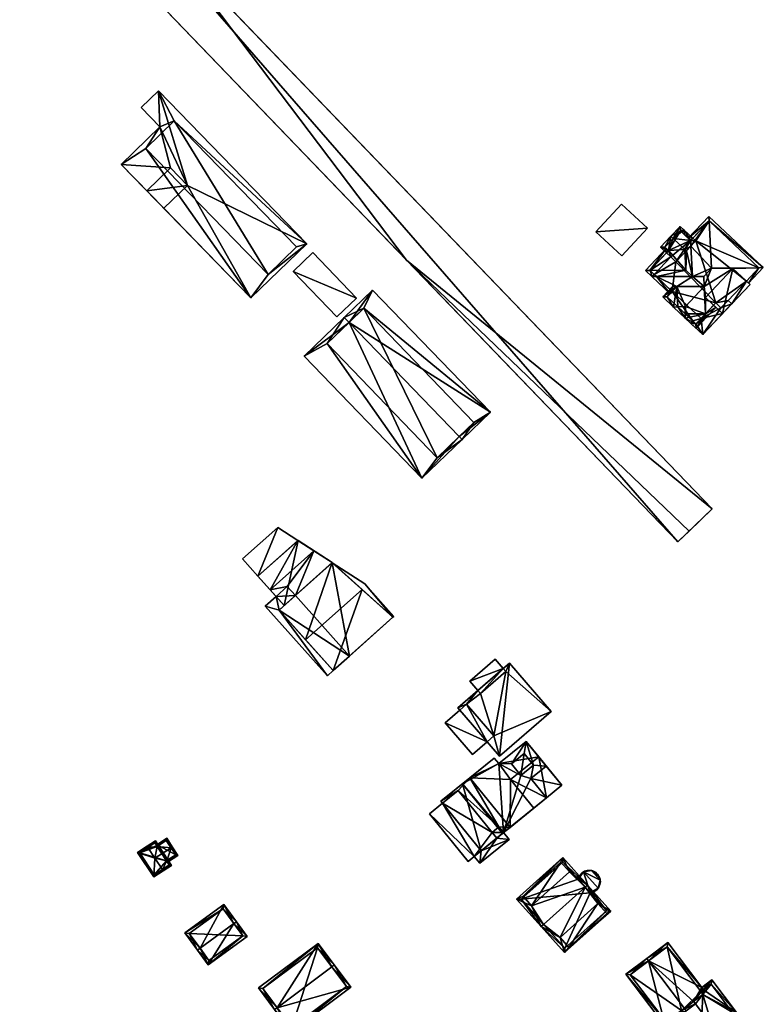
# Model space of a CAD drawing. Header units: inches. Extents: x 2685601 to 2690022, y 1235992 to 1239010.
# Tile 263 of 390: x 2688789 to 2688908, y 1237304 to 1237462. Entities that reach past the tile are written whole.
import ezdxf

# ---------------------------------------------------------------- set-up
doc = ezdxf.new("R2010")
doc.units = ezdxf.units.IN
doc.header["$MEASUREMENT"] = 0
for name, color, linetype in [('Flugdach', 10, 'Continuous'), ('Gebaeude Einzelhaus', 10, 'Continuous'), ('NULL', 10, 'Continuous')]:
    doc.layers.add(name, color=color, linetype=linetype)

msp = doc.modelspace()

# ---------------------------------------------------------------- meshes
at = {"layer": 'Flugdach'}
mesh = msp.add_polyface(dxfattribs=at)
corners = [(2688850.717, 1237422.988, 427.686), (2688894.131, 1237377.849, 427.685), (2688895.96, 1237379.607, 427.685), (2688899.665, 1237383.17, 427.685), (2688811.757, 1237474.573, 427.686), (2688789.167, 1237487.732, 427.686), (2688794.328, 1237492.694, 427.686), (2688788.794, 1237487.373, 427.686), (2688899.665, 1237383.17, 427.585), (2688794.328, 1237492.694, 427.586), (2688788.794, 1237487.373, 427.586), (2688894.131, 1237377.849, 427.585)]
mesh.append_faces([[corners[k] for k in face] for face in [(0, 4, 7), (7, 4, 5), (5, 4, 6), (0, 3, 4), (0, 2, 3), (0, 1, 2)]], dxfattribs={"color": 13})
mesh.append_faces([[corners[k] for k in face] for face in [(9, 11, 10), (8, 11, 9), (2, 11, 8), (1, 11, 2), (2, 8, 3), (10, 11, 0), (0, 11, 1), (7, 10, 0), (9, 10, 5), (5, 10, 7), (6, 9, 5), (8, 9, 4), (4, 9, 6), (3, 8, 4)]], dxfattribs={"color": 41})
at = {"layer": 'Gebaeude Einzelhaus'}
mesh = msp.add_polyface(dxfattribs=at)
corners = [(2688828.585, 1237420.699, 433.376), (2688825.789, 1237416.944, 433.376), (2688834.736, 1237425.624, 433.376), (2688809.005, 1237440.881, 433.376), (2688805.046, 1237438.325, 433.376), (2688813.545, 1237445.285, 433.376), (2688810.995, 1237450.098, 433.376), (2688833.125, 1237425.103, 433.376), (2688811.245, 1237444.338, 433.376), (2688808.245, 1237447.43, 433.376), (2688828.585, 1237420.699, 434.95), (2688813.545, 1237445.285, 434.95), (2688809.005, 1237440.881, 434.95), (2688833.125, 1237425.103, 434.95), (2688808.245, 1237447.43, 420.308), (2688810.995, 1237450.098, 420.308), (2688811.245, 1237444.338, 420.308), (2688805.046, 1237438.325, 420.307), (2688811.864, 1237431.297, 425.339), (2688825.789, 1237416.944, 420.307), (2688809.127, 1237434.119, 425.339), (2688809.127, 1237434.119, 420.307), (2688811.864, 1237431.297, 420.307), (2688834.736, 1237425.624, 420.307), (2688815.656, 1237434.976, 420.307), (2688812.919, 1237437.797, 420.307)]
mesh.append_faces([[corners[k] for k in face] for face in [(13, 11, 10), (10, 11, 12), (5, 8, 3), (3, 8, 4), (5, 6, 8), (8, 6, 9), (0, 2, 7), (7, 2, 5), (5, 2, 6), (1, 0, 3), (1, 3, 4), (0, 1, 2)]], dxfattribs={"color": 13})
mesh.append_faces([[corners[k] for k in face] for face in [(17, 25, 21), (24, 19, 22), (24, 23, 19), (24, 15, 23), (17, 16, 25), (25, 16, 24), (24, 16, 15), (15, 16, 14), (6, 2, 15), (15, 2, 23), (2, 1, 23), (23, 1, 19), (19, 18, 22), (20, 17, 21), (18, 4, 20), (20, 4, 17), (19, 1, 18), (18, 1, 4), (4, 8, 17), (17, 8, 16), (8, 9, 16), (16, 9, 14), (9, 6, 14), (14, 6, 15), (0, 7, 10), (10, 7, 13), (3, 0, 12), (12, 0, 10), (5, 3, 11), (11, 3, 12), (7, 5, 13), (13, 5, 11)]], dxfattribs={"color": 41})
mesh = msp.add_polyface(dxfattribs=at)
corners = [(2688889.305, 1237428.097, 433.654), (2688885.131, 1237431.98, 433.654), (2688881.003, 1237427.542, 433.654), (2688885.178, 1237423.659, 433.654), (2688885.131, 1237431.98, 428.293), (2688889.305, 1237428.097, 428.293), (2688881.003, 1237427.542, 428.293), (2688885.178, 1237423.659, 428.293)]
mesh.append_faces([[corners[k] for k in face] for face in [(0, 2, 3), (0, 1, 2)]], dxfattribs={"color": 13})
mesh.append_faces([[corners[k] for k in face] for face in [(4, 5, 6), (6, 5, 7), (0, 3, 5), (5, 3, 7), (3, 2, 7), (7, 2, 6), (2, 1, 6), (6, 1, 4), (1, 0, 4), (4, 0, 5)]], dxfattribs={"color": 41})
mesh = msp.add_polyface(dxfattribs=at)
corners = [(2688892.65, 1237424.538, 440.551), (2688891.384, 1237425.046, 440.181), (2688892.332, 1237424.151, 440.181), (2688893.056, 1237426.818, 441.981), (2688892.675, 1237424.515, 440.55), (2688893.42, 1237426.474, 441.981), (2688895.29, 1237424.709, 441.981), (2688894.548, 1237428.396, 440.181), (2688895.131, 1237427.845, 440.181), (2688896.211, 1237426.166, 440.578), (2688896.257, 1237425.253, 441.102), (2688895.53, 1237424.483, 441.981), (2688896.539, 1237426.515, 440.181), (2688892.091, 1237425.066, 440.55), (2688895.168, 1237427.123, 440.595), (2688896.196, 1237426.151, 440.596), (2688894.568, 1237427.69, 440.595), (2688898.605, 1237414.418, 441.491), (2688898.64, 1237413.728, 441.095), (2688900.244, 1237415.426, 441.095), (2688899.881, 1237415.77, 441.491), (2688898.561, 1237417.016, 442.931), (2688898.381, 1237418.793, 444.001), (2688902.962, 1237421.678, 442.931), (2688907.113, 1237421.784, 440.595), (2688905.12, 1237419.64, 440.577), (2688899.561, 1237421.734, 444.923), (2688905.484, 1237419.298, 440.181), (2688907.835, 1237421.789, 440.181), (2688898.299, 1237420.398, 444.923), (2688899.139, 1237429.998, 440.181), (2688899.176, 1237429.275, 440.596), (2688890.369, 1237420.706, 440.181), (2688890.026, 1237420.343, 440.181), (2688890.749, 1237420.348, 440.595), (2688895.832, 1237426.495, 440.181), (2688896.196, 1237426.151, 440.578), (2688896.506, 1237420.387, 443.895), (2688892.916, 1237417.614, 440.181), (2688893.26, 1237417.978, 440.595), (2688894.001, 1237418.764, 441.491), (2688897.864, 1237413.633, 440.596), (2688897.884, 1237412.926, 440.181), (2688897.52, 1237413.269, 440.181), (2688907.129, 1237421.769, 440.577), (2688899.159, 1237429.291, 440.577), (2688892.312, 1237424.858, 440.181), (2688888.981, 1237421.329, 440.181), (2688889.704, 1237421.334, 440.595), (2688895.46, 1237421.374, 443.895), (2688894.788, 1237427.482, 440.181), (2688889.688, 1237421.349, 440.578), (2688892.675, 1237424.515, 440.577), (2688896.196, 1237426.151, 428.002), (2688896.539, 1237426.515, 428.002), (2688894.568, 1237427.69, 428.002), (2688892.091, 1237425.066, 428.002), (2688892.675, 1237424.515, 428.002), (2688892.332, 1237424.151, 428.002), (2688893.013, 1237423.508, 428.002), (2688897.02, 1237426.061, 428.002), (2688893.858, 1237422.711, 428.002), (2688893.26, 1237417.978, 428.002), (2688890.369, 1237420.706, 428.002), (2688897.864, 1237413.633, 439.803), (2688899.881, 1237415.77, 439.803), (2688905.12, 1237419.64, 428.002), (2688907.129, 1237421.769, 428.002), (2688899.159, 1237429.291, 428.002), (2688900.224, 1237416.133, 428.002), (2688902.185, 1237416.53, 428.002), (2688901.063, 1237415.341, 428.002), (2688897.864, 1237413.633, 428.002), (2688889.688, 1237421.349, 428.002)]
mesh.append_faces([[corners[k] for k in face] for face in [(48, 33, 47), (48, 34, 33), (51, 0, 52), (51, 46, 0), (51, 47, 46), (51, 48, 47), (8, 14, 50), (48, 34, 49), (49, 34, 37), (48, 33, 34), (48, 47, 33), (11, 37, 10), (11, 49, 37), (11, 6, 49), (8, 50, 14), (0, 49, 6), (46, 48, 0), (0, 48, 49), (46, 47, 48), (33, 34, 38), (38, 34, 39), (42, 41, 18), (18, 41, 17), (42, 43, 41), (32, 34, 33), (35, 9, 36), (30, 45, 35), (35, 45, 9), (30, 31, 45), (28, 31, 30), (28, 24, 31), (18, 17, 19), (19, 17, 20), (44, 27, 25), (44, 28, 27), (44, 24, 28), (42, 41, 43), (42, 18, 41), (41, 18, 17), (37, 22, 29), (34, 40, 37), (37, 40, 22), (34, 39, 40), (34, 38, 39), (34, 33, 38), (26, 37, 29), (31, 10, 26), (26, 10, 37), (31, 9, 10), (30, 35, 31), (31, 35, 9), (9, 35, 36), (32, 33, 34), (28, 31, 24), (24, 31, 26), (28, 30, 31), (22, 26, 29), (24, 27, 28), (24, 25, 27), (22, 23, 26), (26, 23, 24), (24, 23, 25), (17, 21, 22), (22, 21, 23), (17, 20, 21), (17, 19, 20), (17, 18, 19), (8, 16, 7), (7, 16, 3), (3, 16, 5), (8, 14, 16), (14, 9, 15), (8, 12, 14), (14, 12, 9), (2, 0, 4), (3, 13, 1), (1, 13, 2), (2, 13, 0), (3, 5, 13), (8, 9, 12), (9, 6, 10), (10, 6, 11), (8, 5, 9), (9, 5, 6), (8, 7, 5), (5, 7, 3), (3, 0, 5), (5, 0, 6), (0, 2, 4), (3, 1, 0), (0, 1, 2)]], dxfattribs={"color": 13})
mesh.append_faces([[corners[k] for k in face] for face in [(59, 73, 58), (59, 63, 73), (51, 32, 48), (48, 32, 34), (51, 73, 32), (32, 73, 63), (52, 2, 51), (51, 2, 73), (73, 2, 58), (52, 4, 2), (0, 4, 52), (62, 69, 72), (69, 70, 71), (69, 66, 70), (69, 60, 66), (66, 60, 67), (67, 60, 68), (68, 60, 54), (62, 61, 69), (69, 61, 60), (62, 63, 61), (61, 63, 59), (54, 12, 68), (68, 12, 45), (45, 12, 9), (31, 68, 45), (24, 67, 31), (31, 67, 68), (24, 44, 67), (67, 44, 66), (66, 44, 25), (17, 65, 20), (17, 64, 65), (17, 41, 64), (39, 32, 62), (62, 32, 63), (39, 34, 32), (59, 53, 61), (61, 53, 60), (60, 53, 54), (58, 57, 59), (59, 57, 53), (53, 57, 55), (55, 57, 56), (4, 57, 2), (2, 57, 58), (0, 57, 4), (13, 56, 0), (0, 56, 57), (13, 55, 56), (5, 16, 13), (13, 16, 55), (14, 55, 16), (14, 53, 55), (14, 36, 53), (14, 15, 36), (36, 12, 53), (53, 12, 54), (36, 9, 12), (36, 15, 9)]], dxfattribs={"color": 41})
mesh = msp.add_polyface(dxfattribs=at)
corners = [(2688832.569, 1237421.164, 426.053), (2688842.728, 1237416.929, 426.053), (2688835.718, 1237424.2, 426.053), (2688839.579, 1237413.893, 426.053), (2688835.718, 1237424.2, 420.418), (2688842.728, 1237416.929, 420.418), (2688832.569, 1237421.164, 420.418), (2688839.579, 1237413.893, 420.418)]
mesh.append_faces([[corners[k] for k in face] for face in [(3, 1, 0), (0, 1, 2)]], dxfattribs={"color": 13})
mesh.append_faces([[corners[k] for k in face] for face in [(4, 5, 6), (6, 5, 7), (1, 3, 5), (5, 3, 7), (3, 0, 7), (7, 0, 6), (0, 2, 6), (6, 2, 4), (2, 1, 4), (4, 1, 5)]], dxfattribs={"color": 41})
mesh = msp.add_polyface(dxfattribs=at)
corners = [(2688897.864, 1237413.633, 439.803), (2688898.131, 1237411.059, 439.803), (2688901.306, 1237414.424, 439.803), (2688897.048, 1237412.769, 439.803), (2688896.194, 1237412.889, 439.803), (2688899.881, 1237415.77, 439.803), (2688896.536, 1237413.252, 439.803), (2688902.962, 1237421.678, 442.931), (2688901.306, 1237414.424, 442.931), (2688905.708, 1237419.086, 442.931), (2688898.561, 1237417.016, 442.931), (2688896.194, 1237412.889, 428.002), (2688896.536, 1237413.252, 428.002), (2688898.131, 1237411.059, 428.002), (2688902.773, 1237415.976, 428.002), (2688902.773, 1237415.976, 439.803), (2688897.048, 1237412.769, 428.002), (2688897.864, 1237413.633, 428.002), (2688901.063, 1237415.341, 428.002), (2688900.224, 1237416.133, 428.002), (2688902.185, 1237416.53, 428.002), (2688905.708, 1237419.086, 428.002), (2688905.12, 1237419.64, 440.577), (2688905.12, 1237419.64, 428.002), (2688899.881, 1237415.77, 441.491)]
mesh.append_faces([[corners[k] for k in face] for face in [(10, 8, 7), (7, 8, 9), (4, 3, 6), (0, 2, 5), (4, 1, 3), (3, 1, 0), (0, 1, 2)]], dxfattribs={"color": 13})
mesh.append_faces([[corners[k] for k in face] for face in [(14, 23, 21), (14, 20, 23), (8, 24, 2), (2, 24, 5), (8, 10, 24), (22, 21, 23), (7, 9, 22), (22, 9, 21), (8, 15, 9), (9, 15, 21), (21, 15, 14), (8, 2, 15), (14, 18, 20), (18, 17, 19), (16, 11, 12), (14, 13, 18), (18, 13, 17), (17, 13, 16), (16, 13, 11), (2, 14, 15), (1, 13, 2), (2, 13, 14), (1, 4, 13), (13, 4, 11), (11, 6, 12), (11, 4, 6)]], dxfattribs={"color": 41})
mesh = msp.add_polyface(dxfattribs=at)
corners = [(2688859.152, 1237394.751, 429.607), (2688853.193, 1237388.063, 428.186), (2688859.623, 1237394.263, 429.607), (2688841.528, 1237413.029, 429.607), (2688834.33, 1237407.626, 428.186), (2688840.76, 1237413.826, 429.607), (2688864.156, 1237398.634, 428.186), (2688845.294, 1237418.198, 428.187), (2688855.6, 1237391.35, 428.825), (2688838, 1237409.65, 428.83), (2688861.5, 1237397, 428.873), (2688843.9, 1237415.3, 428.866), (2688838, 1237409.65, 420.495), (2688855.6, 1237391.35, 420.495), (2688861.5, 1237397, 420.495), (2688843.9, 1237415.3, 420.495)]
mesh.append_faces([[corners[k] for k in face] for face in [(11, 3, 5), (5, 3, 9), (5, 9, 4), (7, 11, 5), (10, 11, 6), (6, 11, 7), (0, 10, 2), (8, 0, 2), (2, 10, 6), (9, 8, 1), (4, 9, 1), (1, 8, 2), (3, 7, 5), (2, 6, 0), (0, 6, 3), (3, 6, 7), (4, 3, 5), (4, 1, 3), (3, 1, 0), (0, 1, 2)]], dxfattribs={"color": 13})
mesh.append_faces([[corners[k] for k in face] for face in [(13, 15, 14), (12, 15, 13), (3, 15, 12), (11, 15, 3), (3, 12, 9), (14, 15, 11), (10, 14, 11), (13, 14, 0), (0, 14, 10), (8, 13, 0), (12, 13, 8), (9, 12, 8)]], dxfattribs={"color": 41})
mesh = msp.add_polyface(dxfattribs=at)
corners = [(2688894.144, 1237415.509, 443.345), (2688895.345, 1237413.688, 442.974), (2688895.349, 1237414.373, 443.345), (2688893.46, 1237415.466, 442.974), (2688895.355, 1237415.586, 444.001), (2688898.605, 1237414.418, 441.491), (2688897.068, 1237412.061, 441.095), (2688898.64, 1237413.728, 441.095), (2688898.381, 1237418.793, 444.001), (2688894.001, 1237418.764, 441.491), (2688891.738, 1237417.094, 441.095), (2688893.31, 1237418.759, 441.095), (2688897.048, 1237412.769, 441.492), (2688892.444, 1237417.114, 441.491), (2688893.26, 1237417.978, 440.595), (2688892.444, 1237417.114, 428.002), (2688893.26, 1237417.978, 428.002), (2688896.536, 1237413.252, 439.803), (2688896.536, 1237413.252, 428.002), (2688897.048, 1237412.769, 439.803), (2688897.864, 1237413.633, 440.596), (2688897.864, 1237413.633, 439.803), (2688897.864, 1237413.633, 428.002), (2688897.048, 1237412.769, 428.002)]
mesh.append_faces([[corners[k] for k in face] for face in [(11, 13, 10), (10, 13, 3), (3, 13, 0), (11, 9, 13), (3, 0, 1), (1, 0, 2), (6, 12, 7), (7, 12, 5), (6, 1, 12), (12, 1, 2), (0, 9, 3), (3, 9, 10), (10, 9, 11), (0, 4, 9), (9, 4, 8), (1, 5, 2), (2, 5, 4), (4, 5, 8), (1, 6, 5), (5, 6, 7), (0, 2, 4), (3, 1, 0), (0, 1, 2)]], dxfattribs={"color": 13})
mesh.append_faces([[corners[k] for k in face] for face in [(18, 22, 23), (15, 16, 18), (18, 16, 22), (20, 19, 21), (20, 12, 19), (20, 5, 12), (0, 17, 2), (2, 17, 12), (12, 17, 19), (17, 15, 18), (0, 13, 17), (17, 13, 15), (15, 14, 16), (15, 13, 14), (14, 13, 9)]], dxfattribs={"color": 41})
mesh = msp.add_polyface(dxfattribs=at)
corners = [(2688830.139, 1237380.194, 419.415), (2688824.478, 1237375.129, 419.415), (2688826.942, 1237372.374, 419.415), (2688833.337, 1237378.097, 419.415), (2688830.139, 1237380.194, 410.871), (2688833.337, 1237378.097, 410.871), (2688824.478, 1237375.129, 410.871), (2688826.942, 1237372.374, 410.871), (2688828.894, 1237370.193, 410.871), (2688828.894, 1237370.193, 419.415), (2688835.871, 1237376.435, 410.871)]
mesh.append_faces([[corners[k] for k in face] for face in [(0, 2, 3), (0, 1, 2)]], dxfattribs={"color": 13})
mesh.append_faces([[corners[k] for k in face] for face in [(5, 7, 4), (4, 7, 6), (5, 8, 7), (5, 10, 8), (2, 8, 9), (1, 7, 2), (2, 7, 8), (1, 6, 7), (1, 0, 6), (6, 0, 4), (4, 3, 5), (4, 0, 3)]], dxfattribs={"color": 41})
mesh = msp.add_polyface(dxfattribs=at)
corners = [(2688831.152, 1237367.669, 426.102), (2688833.35, 1237378.108, 426.102), (2688826.942, 1237372.374, 426.102), (2688838.829, 1237374.539, 426.102), (2688844.032, 1237371.151, 426.102), (2688838.842, 1237374.531, 426.102), (2688848.549, 1237365.798, 426.102), (2688848.701, 1237365.934, 426.102), (2688838.829, 1237374.539, 410.871), (2688833.35, 1237378.108, 410.871), (2688844.032, 1237371.151, 410.871), (2688838.842, 1237374.531, 410.871), (2688833.337, 1237378.097, 419.415), (2688826.942, 1237372.374, 419.415), (2688833.337, 1237378.097, 410.871), (2688829.838, 1237369.138, 422.721), (2688828.894, 1237370.193, 419.415), (2688829.838, 1237369.138, 410.871), (2688828.894, 1237370.193, 410.871), (2688831.152, 1237367.669, 422.721), (2688848.549, 1237365.798, 410.871), (2688848.701, 1237365.934, 410.871), (2688835.871, 1237376.435, 410.871), (2688832.928, 1237369.259, 410.871), (2688831.615, 1237370.727, 410.871)]
mesh.append_faces([[corners[k] for k in face] for face in [(4, 6, 7), (4, 5, 6), (3, 1, 0), (0, 1, 2)]], dxfattribs={"color": 13})
mesh.append_faces([[corners[k] for k in face] for face in [(8, 22, 9), (9, 22, 14), (22, 24, 18), (18, 24, 17), (8, 23, 22), (22, 23, 24), (20, 10, 21), (20, 11, 10), (4, 7, 10), (10, 7, 21), (6, 21, 7), (6, 20, 21), (2, 15, 0), (0, 15, 19), (15, 16, 17), (17, 16, 18), (2, 13, 15), (15, 13, 16), (12, 9, 14), (12, 1, 9), (13, 2, 12), (12, 2, 1), (4, 10, 5), (5, 10, 11), (3, 8, 1), (1, 8, 9)]], dxfattribs={"color": 41})
mesh = msp.add_polyface(dxfattribs=at)
corners = [(2688838.982, 1237357.238, 427.409), (2688843.601, 1237370.25, 429.622), (2688834.57, 1237362.169, 429.622), (2688848.549, 1237365.798, 427.409), (2688838.831, 1237374.541, 427.409), (2688830.317, 1237366.922, 427.409), (2688830.317, 1237366.922, 422.721), (2688838.982, 1237357.238, 422.721), (2688848.549, 1237365.798, 426.102), (2688841.594, 1237359.575, 410.871), (2688838.982, 1237357.238, 410.871), (2688848.549, 1237365.798, 410.871), (2688838.829, 1237374.539, 426.102), (2688838.831, 1237374.541, 410.871), (2688831.152, 1237367.669, 426.102), (2688838.829, 1237374.539, 410.871), (2688831.152, 1237367.669, 422.721), (2688838.842, 1237374.531, 426.102), (2688838.842, 1237374.531, 410.871), (2688830.317, 1237366.922, 410.871), (2688832.928, 1237369.259, 410.871)]
mesh.append_faces([[corners[k] for k in face] for face in [(1, 4, 2), (2, 4, 5), (3, 1, 0), (0, 1, 2)]], dxfattribs={"color": 13})
mesh.append_faces([[corners[k] for k in face] for face in [(18, 15, 13), (18, 20, 15), (18, 9, 20), (20, 9, 19), (19, 9, 10), (18, 11, 9), (13, 17, 18), (17, 1, 8), (8, 1, 3), (13, 4, 17), (17, 4, 1), (5, 14, 6), (6, 14, 16), (12, 13, 15), (5, 4, 14), (14, 4, 12), (12, 4, 13), (8, 9, 11), (8, 7, 9), (9, 7, 10), (8, 0, 7), (8, 3, 0), (2, 7, 0), (2, 6, 7), (2, 5, 6)]], dxfattribs={"color": 41})
mesh = msp.add_polyface(dxfattribs=at)
corners = [(2688830.317, 1237366.922, 422.721), (2688838.045, 1237356.4, 422.721), (2688838.982, 1237357.238, 422.721), (2688828.066, 1237367.552, 422.721), (2688829.838, 1237369.138, 422.721), (2688831.152, 1237367.669, 422.721), (2688828.066, 1237367.552, 410.871), (2688829.838, 1237369.138, 410.871), (2688838.045, 1237356.4, 410.871), (2688838.982, 1237357.238, 410.871), (2688831.615, 1237370.727, 410.871), (2688832.928, 1237369.259, 410.871), (2688830.317, 1237366.922, 410.871)]
mesh.append_faces([[corners[k] for k in face] for face in [(3, 0, 4), (4, 0, 5), (3, 1, 0), (0, 1, 2)]], dxfattribs={"color": 13})
mesh.append_faces([[corners[k] for k in face] for face in [(7, 12, 6), (6, 12, 8), (8, 12, 9), (7, 11, 12), (7, 10, 11), (1, 9, 2), (1, 8, 9), (1, 3, 8), (8, 3, 6), (6, 4, 7), (6, 3, 4)]], dxfattribs={"color": 41})
mesh = msp.add_polyface(dxfattribs=at)
corners = [(2688866.202, 1237357.578, 426.144), (2688860.859, 1237355.538, 426.144), (2688862.13, 1237354.065, 426.144), (2688864.931, 1237359.052, 426.144), (2688856.894, 1237348.881, 423.44), (2688863.638, 1237345.85, 423.44), (2688859.261, 1237350.924, 423.44), (2688861.271, 1237343.808, 423.44), (2688865.614, 1237343.56, 426.606), (2688873.898, 1237350.706, 426.606), (2688867.215, 1237358.452, 426.606), (2688858.931, 1237351.306, 426.606), (2688864.931, 1237359.052, 414.389), (2688866.202, 1237357.578, 414.389), (2688860.859, 1237355.538, 414.389), (2688862.13, 1237354.065, 414.389), (2688866.612, 1237357.103, 414.389), (2688862.54, 1237353.59, 414.389), (2688861.271, 1237343.808, 414.389), (2688856.894, 1237348.881, 414.389), (2688863.638, 1237345.85, 414.389), (2688859.261, 1237350.924, 414.389), (2688860.337, 1237351.852, 414.389), (2688864.714, 1237346.778, 414.389), (2688858.931, 1237351.306, 414.389), (2688867.215, 1237358.452, 414.389), (2688865.614, 1237343.56, 414.389), (2688873.898, 1237350.706, 414.389)]
mesh.append_faces([[corners[k] for k in face] for face in [(8, 10, 11), (8, 9, 10), (7, 5, 4), (4, 5, 6), (3, 1, 0), (0, 1, 2)]], dxfattribs={"color": 13})
mesh.append_faces([[corners[k] for k in face] for face in [(24, 22, 21), (23, 26, 20), (23, 27, 26), (23, 16, 27), (27, 16, 25), (25, 16, 13), (22, 17, 23), (23, 17, 16), (24, 15, 22), (22, 15, 17), (10, 9, 25), (25, 9, 27), (9, 8, 27), (27, 8, 26), (26, 5, 20), (6, 24, 21), (5, 11, 6), (6, 11, 24), (26, 8, 5), (5, 8, 11), (24, 2, 15), (0, 25, 13), (2, 10, 0), (0, 10, 25), (24, 11, 2), (2, 11, 10), (21, 20, 19), (19, 20, 18), (21, 22, 20), (20, 22, 23), (19, 6, 21), (19, 4, 6), (18, 20, 7), (7, 20, 5), (7, 4, 18), (18, 4, 19), (13, 14, 12), (13, 15, 14), (13, 17, 15), (13, 16, 17), (14, 15, 1), (1, 15, 2), (1, 3, 14), (14, 3, 12), (3, 0, 12), (12, 0, 13)]], dxfattribs={"color": 41})
mesh = msp.add_polyface(dxfattribs=at)
corners = [(2688854.386, 1237334.3, 425.254), (2688860.574, 1237326.679, 425.253), (2688861.568, 1237327.486, 425.253), (2688856.477, 1237335.998, 425.254), (2688862.666, 1237328.378, 425.253), (2688867.153, 1237330.192, 425.253), (2688866.258, 1237331.295, 425.254), (2688862.463, 1237326.384, 425.253), (2688875.592, 1237338.874, 429.204), (2688873.086, 1237341.96, 429.204), (2688870.628, 1237339.963, 429.204), (2688873.134, 1237336.878, 429.204), (2688859.66, 1237339.097, 428.189), (2688862.666, 1237328.378, 428.189), (2688866.1, 1237331.166, 428.189), (2688856.226, 1237336.308, 428.189), (2688867.53, 1237342.313, 431.125), (2688869.877, 1237345.913, 431.125), (2688865.479, 1237342.342, 431.125), (2688871.04, 1237342.09, 431.125), (2688873.086, 1237341.96, 431.125), (2688869.536, 1237343.942, 431.125), (2688859.66, 1237339.097, 431.125), (2688864.755, 1237343.234, 431.125), (2688866.258, 1237331.295, 431.125), (2688869.034, 1237340.461, 431.125), (2688866.1, 1237331.166, 431.125), (2688870.628, 1237339.963, 431.125), (2688873.134, 1237336.878, 431.125), (2688869.034, 1237340.461, 432.193), (2688869.536, 1237343.942, 432.193), (2688867.53, 1237342.313, 432.193), (2688871.04, 1237342.09, 432.193), (2688854.386, 1237334.3, 411.653), (2688856.477, 1237335.998, 411.653), (2688860.574, 1237326.679, 411.653), (2688861.568, 1237327.486, 411.653), (2688858.995, 1237338.043, 411.653), (2688864.447, 1237331.329, 411.653), (2688865.183, 1237330.422, 411.653), (2688867.153, 1237330.192, 411.653), (2688862.463, 1237326.384, 411.653), (2688866.258, 1237331.295, 411.653), (2688865.522, 1237332.202, 411.653), (2688875.592, 1237338.874, 411.653), (2688871.886, 1237343.438, 411.653), (2688871.886, 1237343.438, 429.204), (2688873.134, 1237336.878, 411.653), (2688871.082, 1237335.212, 429.204), (2688871.082, 1237335.212, 411.653), (2688867.376, 1237339.776, 411.653), (2688860.857, 1237340.069, 411.653), (2688856.226, 1237336.308, 411.653), (2688860.857, 1237340.069, 428.189), (2688867.297, 1237332.138, 428.189), (2688866.258, 1237331.295, 428.189), (2688867.297, 1237332.138, 411.653), (2688865.479, 1237342.342, 411.653), (2688869.877, 1237345.913, 411.653), (2688864.755, 1237343.234, 411.653)]
mesh.append_faces([[corners[k] for k in face] for face in [(32, 30, 29), (29, 30, 31), (25, 27, 19), (19, 27, 20), (25, 24, 27), (27, 24, 28), (24, 22, 26), (16, 18, 25), (25, 18, 24), (24, 18, 22), (22, 18, 23), (21, 17, 16), (17, 21, 19), (17, 19, 20), (16, 17, 18), (15, 13, 12), (12, 13, 14), (8, 10, 11), (8, 9, 10), (5, 4, 7), (7, 4, 2), (5, 6, 4), (0, 2, 3), (3, 2, 4), (0, 1, 2)]], dxfattribs={"color": 13})
mesh.append_faces([[corners[k] for k in face] for face in [(57, 51, 59), (57, 50, 51), (51, 50, 56), (56, 50, 49), (58, 45, 57), (57, 45, 50), (20, 46, 17), (17, 46, 58), (58, 46, 45), (20, 9, 46), (20, 27, 9), (9, 27, 10), (27, 28, 10), (10, 28, 11), (28, 48, 11), (48, 54, 49), (49, 54, 56), (28, 24, 48), (48, 24, 54), (54, 24, 55), (26, 55, 24), (26, 14, 55), (26, 22, 14), (14, 22, 12), (23, 53, 22), (22, 53, 12), (23, 59, 53), (53, 59, 51), (23, 18, 59), (59, 18, 57), (18, 17, 57), (57, 17, 58), (31, 21, 16), (31, 30, 21), (30, 19, 21), (30, 32, 19), (32, 25, 19), (32, 29, 25), (29, 16, 25), (29, 31, 16), (51, 37, 52), (52, 37, 34), (56, 43, 51), (51, 43, 37), (37, 43, 38), (56, 42, 43), (14, 13, 4), (6, 14, 4), (55, 14, 6), (54, 6, 56), (56, 6, 42), (54, 55, 6), (13, 3, 4), (3, 52, 34), (13, 15, 3), (3, 15, 52), (12, 52, 15), (53, 51, 12), (12, 51, 52), (45, 47, 50), (50, 47, 49), (45, 44, 47), (11, 44, 8), (11, 47, 44), (11, 48, 47), (47, 48, 49), (9, 45, 46), (9, 44, 45), (9, 8, 44), (42, 38, 43), (40, 39, 42), (42, 39, 38), (40, 41, 39), (39, 41, 36), (41, 7, 36), (36, 7, 2), (40, 42, 5), (5, 42, 6), (5, 7, 40), (40, 7, 41), (34, 36, 33), (33, 36, 35), (34, 38, 36), (36, 38, 39), (34, 37, 38), (1, 36, 2), (1, 35, 36), (1, 0, 35), (35, 0, 33), (34, 33, 3), (3, 33, 0)]], dxfattribs={"color": 41})
mesh = msp.add_polyface(dxfattribs=at)
corners = [(2688810.81, 1237329.094, 410.324), (2688811.012, 1237329.225, 410.223), (2688810.515, 1237329.984, 410.223), (2688809.331, 1237328.91, 410.887), (2688809.194, 1237329.119, 410.887), (2688810.45, 1237327.199, 410.887), (2688811.634, 1237325.391, 410.887), (2688812.323, 1237326.779, 410.325), (2688813.093, 1237326.046, 410.223), (2688812.526, 1237326.912, 410.223), (2688811.771, 1237325.181, 410.887), (2688807.673, 1237328.124, 410.223), (2688810.25, 1237324.186, 410.223), (2688812.746, 1237326.119, 410.328), (2688812.316, 1237326.775, 410.328), (2688810.443, 1237329.638, 410.328), (2688810.735, 1237329.219, 410.322), (2688810.803, 1237329.089, 410.328), (2688808.019, 1237328.051, 410.314), (2688810.323, 1237324.533, 410.315), (2688813.019, 1237328.878, 410.887), (2688810.451, 1237327.199, 410.887), (2688812.33, 1237330.388, 410.223), (2688810.735, 1237329.219, 410.265), (2688810.803, 1237329.089, 410.324), (2688813.228, 1237329.015, 410.887), (2688810.675, 1237329.304, 410.223), (2688812.316, 1237326.775, 410.325), (2688812.453, 1237326.566, 410.223), (2688814.118, 1237327.655, 410.223), (2688812.258, 1237330.041, 410.325), (2688813.771, 1237327.728, 410.326), (2688810.803, 1237329.089, 402.934), (2688811.012, 1237329.225, 402.934), (2688810.735, 1237329.219, 402.934), (2688810.443, 1237329.638, 402.934), (2688808.019, 1237328.051, 402.934), (2688810.323, 1237324.533, 402.934), (2688812.746, 1237326.119, 402.934), (2688812.316, 1237326.775, 402.934), (2688812.526, 1237326.912, 402.934), (2688813.771, 1237327.728, 402.934), (2688812.258, 1237330.041, 402.934), (2688811.012, 1237329.226, 410.223)]
mesh.append_faces([[corners[k] for k in face] for face in [(29, 31, 25), (25, 31, 20), (29, 28, 31), (31, 28, 7), (7, 28, 27), (23, 0, 24), (23, 30, 0), (30, 25, 20), (30, 22, 25), (23, 26, 30), (30, 26, 22), (7, 20, 21), (7, 29, 20), (20, 29, 25), (7, 28, 29), (7, 27, 28), (23, 22, 26), (22, 20, 25), (24, 0, 23), (23, 0, 22), (22, 0, 20), (20, 0, 21), (12, 19, 10), (10, 19, 6), (4, 18, 11), (11, 18, 12), (12, 18, 19), (4, 3, 18), (16, 0, 17), (16, 1, 0), (16, 15, 1), (1, 15, 2), (2, 15, 4), (4, 15, 3), (10, 13, 8), (8, 13, 9), (9, 13, 7), (7, 13, 14), (10, 6, 13), (5, 12, 6), (6, 12, 10), (4, 11, 3), (3, 11, 5), (5, 11, 12), (10, 8, 6), (6, 8, 7), (7, 8, 9), (5, 6, 7), (0, 3, 5), (0, 2, 3), (3, 2, 4), (0, 1, 2)]], dxfattribs={"color": 13})
mesh.append_faces([[corners[k] for k in face] for face in [(40, 33, 41), (41, 33, 42), (30, 43, 0), (30, 42, 43), (43, 42, 33), (30, 41, 42), (20, 31, 30), (30, 31, 41), (7, 9, 31), (31, 9, 41), (41, 9, 40), (32, 36, 34), (34, 36, 35), (40, 39, 33), (33, 39, 32), (32, 39, 36), (36, 39, 37), (37, 39, 38), (27, 7, 14), (27, 9, 7), (27, 39, 9), (9, 39, 40), (13, 27, 14), (13, 38, 27), (27, 38, 39), (6, 19, 13), (13, 19, 38), (38, 19, 37), (19, 18, 37), (37, 18, 36), (18, 35, 36), (3, 15, 18), (18, 15, 35), (23, 15, 16), (23, 35, 15), (23, 34, 35), (24, 16, 17), (24, 23, 16), (24, 32, 23), (23, 32, 34), (0, 24, 17), (0, 1, 24), (24, 1, 32), (32, 1, 33)]], dxfattribs={"color": 41})
mesh = msp.add_polyface(dxfattribs=at)
corners = [(2688869.376, 1237321.114, 424.283), (2688875.761, 1237327.291, 423.878), (2688868.351, 1237320.656, 423.878), (2688876.808, 1237324.997, 426.722), (2688879.695, 1237322.898, 430.846), (2688875.431, 1237326.535, 424.283), (2688870.753, 1237319.576, 426.722), (2688872.285, 1237316.263, 430.846), (2688872.658, 1237316.597, 430.846), (2688879.323, 1237322.565, 430.846), (2688876.729, 1237312.903, 424.067), (2688876.034, 1237312.076, 423.878), (2688883.444, 1237318.711, 423.878), (2688875.3, 1237314.498, 426.722), (2688881.355, 1237319.92, 426.722), (2688882.784, 1237318.324, 424.066), (2688875.431, 1237326.535, 426.722), (2688869.376, 1237321.114, 426.722), (2688876.729, 1237312.903, 426.722), (2688882.784, 1237318.324, 426.722), (2688869.058, 1237320.618, 424.469), (2688876.073, 1237312.783, 424.499), (2688882.738, 1237318.75, 424.498), (2688875.723, 1237326.585, 424.47), (2688878.202, 1237323.816, 428.144), (2688878.202, 1237323.816, 413.006), (2688875.723, 1237326.585, 413.006), (2688880.128, 1237321.666, 428.144), (2688880.128, 1237321.666, 413.006), (2688882.738, 1237318.75, 413.006), (2688869.058, 1237320.618, 413.006), (2688876.073, 1237312.783, 413.006)]
mesh.append_faces([[corners[k] for k in face] for face in [(23, 20, 1), (9, 23, 4), (22, 9, 4), (4, 23, 1), (12, 22, 4), (11, 21, 22), (11, 22, 12), (8, 21, 7), (20, 8, 7), (7, 21, 11), (1, 20, 2), (2, 20, 7), (18, 14, 13), (18, 19, 14), (3, 16, 6), (6, 16, 17), (13, 8, 7), (14, 9, 13), (13, 9, 8), (14, 4, 9), (12, 14, 15), (10, 12, 15), (14, 12, 4), (13, 11, 10), (11, 13, 7), (10, 11, 12), (6, 9, 3), (3, 9, 4), (6, 8, 9), (6, 7, 8), (2, 6, 0), (6, 2, 7), (3, 1, 5), (5, 1, 0), (1, 3, 4), (0, 1, 2)]], dxfattribs={"color": 13})
mesh.append_faces([[corners[k] for k in face] for face in [(28, 30, 25), (25, 30, 26), (29, 31, 28), (28, 31, 30), (22, 31, 29), (22, 21, 31), (8, 20, 21), (21, 20, 31), (31, 20, 30), (20, 26, 30), (20, 23, 26), (27, 22, 28), (28, 22, 29), (24, 9, 27), (27, 9, 22), (26, 23, 25), (25, 23, 24), (24, 23, 9), (19, 10, 15), (19, 18, 10), (18, 13, 10), (6, 17, 0), (17, 5, 0), (17, 16, 5), (16, 3, 5), (14, 19, 15)]], dxfattribs={"color": 41})
mesh = msp.add_polyface(dxfattribs=at)
corners = [(2688881.392, 1237322.383, 428.144), (2688880.886, 1237321.905, 428.144), (2688881.24, 1237322.185, 428.144), (2688880.128, 1237321.666, 428.144), (2688880.473, 1237321.723, 428.144), (2688881.691, 1237322.96, 428.144), (2688881.515, 1237322.544, 428.144), (2688881.731, 1237323.661, 428.144), (2688879.066, 1237325.001, 428.144), (2688881.758, 1237323.408, 428.144), (2688881.477, 1237324.394, 428.144), (2688881.711, 1237323.856, 428.144), (2688880.31, 1237325.202, 428.144), (2688881.555, 1237324.28, 428.144), (2688880.958, 1237324.948, 428.144), (2688881.299, 1237324.653, 428.144), (2688880.553, 1237325.15, 428.144), (2688879.66, 1237325.228, 428.144), (2688880.111, 1237325.245, 428.144), (2688879.228, 1237325.098, 428.144), (2688878.735, 1237324.758, 428.144), (2688878.84, 1237324.865, 428.144), (2688878.202, 1237323.816, 428.144), (2688878.296, 1237324.151, 428.144), (2688878.523, 1237324.543, 428.144), (2688881.515, 1237322.544, 413.006), (2688881.392, 1237322.383, 413.006), (2688881.691, 1237322.96, 413.006), (2688881.758, 1237323.408, 413.006), (2688881.731, 1237323.661, 413.006), (2688881.711, 1237323.856, 413.006), (2688881.555, 1237324.28, 413.006), (2688881.477, 1237324.394, 413.006), (2688881.299, 1237324.653, 413.006), (2688880.958, 1237324.948, 413.006), (2688880.553, 1237325.15, 413.006), (2688880.31, 1237325.202, 413.006), (2688880.111, 1237325.245, 413.006), (2688879.66, 1237325.228, 413.006), (2688879.228, 1237325.098, 413.006), (2688879.066, 1237325.001, 413.006), (2688878.84, 1237324.865, 413.006), (2688878.735, 1237324.758, 413.006), (2688878.523, 1237324.543, 413.006), (2688878.296, 1237324.151, 413.006), (2688878.202, 1237323.816, 413.006), (2688880.128, 1237321.666, 413.006), (2688880.473, 1237321.723, 413.006), (2688880.886, 1237321.905, 413.006), (2688881.24, 1237322.185, 413.006)]
mesh.append_faces([[corners[k] for k in face] for face in [(22, 20, 23), (23, 20, 24), (3, 8, 22), (22, 8, 20), (20, 8, 21), (8, 17, 19), (8, 12, 17), (17, 12, 18), (12, 14, 16), (12, 10, 14), (14, 10, 15), (10, 11, 13), (8, 7, 12), (12, 7, 10), (10, 7, 11), (7, 5, 9), (3, 0, 8), (8, 0, 7), (7, 0, 5), (5, 0, 6), (4, 1, 3), (3, 1, 0), (0, 1, 2)]], dxfattribs={"color": 13})
mesh.append_faces([[corners[k] for k in face] for face in [(46, 48, 47), (46, 26, 48), (48, 26, 49), (26, 27, 25), (26, 29, 27), (27, 29, 28), (29, 32, 30), (30, 32, 31), (32, 34, 33), (29, 36, 32), (32, 36, 34), (34, 36, 35), (36, 38, 37), (46, 40, 26), (26, 40, 29), (29, 40, 36), (36, 40, 38), (38, 40, 39), (40, 42, 41), (42, 44, 43), (46, 45, 40), (40, 45, 42), (42, 45, 44), (0, 2, 26), (26, 2, 49), (2, 1, 49), (49, 1, 48), (1, 4, 48), (48, 4, 47), (47, 4, 46), (46, 4, 3), (44, 45, 23), (23, 45, 22), (23, 24, 44), (44, 24, 43), (24, 20, 43), (43, 20, 42), (20, 21, 42), (42, 21, 41), (21, 8, 41), (41, 8, 40), (8, 19, 40), (40, 19, 39), (19, 17, 39), (39, 17, 38), (17, 18, 38), (38, 18, 37), (18, 12, 37), (37, 12, 36), (12, 16, 36), (36, 16, 35), (16, 14, 35), (35, 14, 34), (14, 15, 34), (34, 15, 33), (15, 10, 33), (33, 10, 32), (10, 13, 32), (32, 13, 31), (13, 11, 31), (31, 11, 30), (11, 7, 30), (30, 7, 29), (7, 9, 29), (29, 9, 28), (9, 5, 28), (28, 5, 27), (5, 6, 27), (27, 6, 25), (6, 0, 25), (25, 0, 26)]], dxfattribs={"color": 41})
mesh = msp.add_polyface(dxfattribs=at)
corners = [(2688823.091, 1237316.73, 411.834), (2688818.978, 1237310.113, 410.223), (2688825.215, 1237314.673, 410.223), (2688817.66, 1237312.761, 411.834), (2688817.256, 1237312.465, 411.834), (2688823.495, 1237317.026, 411.834), (2688821.463, 1237319.805, 410.223), (2688815.225, 1237315.244, 410.223), (2688824.516, 1237314.781, 410.499), (2688821.354, 1237319.106, 410.457), (2688815.924, 1237315.135, 410.457), (2688819.086, 1237310.811, 410.499), (2688824.516, 1237314.781, 402.934), (2688821.354, 1237319.106, 402.934), (2688815.924, 1237315.135, 402.934), (2688819.086, 1237310.811, 402.934)]
mesh.append_faces([[corners[k] for k in face] for face in [(1, 11, 8), (3, 11, 4), (10, 3, 4), (4, 11, 1), (9, 10, 7), (7, 10, 4), (6, 9, 7), (0, 9, 5), (8, 0, 5), (5, 9, 6), (1, 8, 2), (2, 8, 5), (3, 7, 4), (5, 6, 0), (0, 6, 3), (3, 6, 7), (0, 2, 5), (4, 1, 3), (3, 1, 0), (0, 1, 2)]], dxfattribs={"color": 13})
mesh.append_faces([[corners[k] for k in face] for face in [(12, 15, 14), (12, 14, 13), (11, 15, 12), (11, 12, 8), (3, 15, 11), (14, 15, 10), (10, 15, 3), (13, 14, 9), (9, 14, 10), (12, 13, 9), (0, 12, 9), (8, 12, 0)]], dxfattribs={"color": 41})
mesh = msp.add_polyface(dxfattribs=at)
corners = [(2688889.476, 1237310.745, 426.106), (2688892.543, 1237313.685, 423.072), (2688889.175, 1237311.144, 426.106), (2688897.969, 1237306.494, 423.072), (2688896.668, 1237304.245, 424.792), (2688895.21, 1237303.145, 426.106), (2688896.969, 1237303.846, 424.792), (2688895.511, 1237302.746, 426.106), (2688897.871, 1237305.794, 423.432), (2688898.179, 1237305.385, 423.432), (2688898.27, 1237306.095, 423.072), (2688885.846, 1237308.633, 423.072), (2688892.183, 1237300.235, 423.072), (2688892.445, 1237312.985, 423.432), (2688886.546, 1237308.535, 423.436), (2688892.28, 1237300.935, 423.435), (2688894.752, 1237302.799, 422.664), (2688892.28, 1237300.935, 414.096), (2688894.752, 1237302.799, 414.096), (2688892.445, 1237312.985, 414.096), (2688897.871, 1237305.794, 414.096), (2688886.546, 1237308.535, 414.096), (2688898.179, 1237305.385, 414.096)]
mesh.append_faces([[corners[k] for k in face] for face in [(11, 15, 12), (12, 15, 7), (7, 15, 5), (2, 14, 11), (11, 14, 15), (2, 0, 14), (4, 6, 5), (5, 6, 7), (3, 13, 1), (1, 13, 2), (2, 13, 0), (3, 8, 13), (3, 10, 8), (0, 12, 5), (5, 12, 7), (2, 11, 0), (0, 11, 12), (3, 8, 10), (3, 4, 8), (8, 4, 9), (4, 5, 6), (6, 5, 7), (3, 0, 4), (4, 0, 5), (3, 1, 0), (0, 1, 2)]], dxfattribs={"color": 13})
mesh.append_faces([[corners[k] for k in face] for face in [(20, 18, 19), (19, 18, 21), (21, 18, 17), (20, 22, 18), (15, 21, 17), (15, 14, 21), (0, 13, 14), (14, 13, 21), (21, 13, 19), (19, 8, 20), (19, 13, 8), (16, 17, 18), (16, 15, 17), (4, 5, 16), (16, 5, 15)]], dxfattribs={"color": 41})
mesh = msp.add_polyface(dxfattribs=at)
corners = [(2688830.001, 1237303.251, 413.114), (2688836.575, 1237313.545, 411.123), (2688827.019, 1237306.405, 411.123), (2688838.754, 1237309.793, 413.114), (2688839.155, 1237310.093, 413.114), (2688829.6, 1237302.951, 413.114), (2688832.27, 1237299.379, 411.123), (2688841.825, 1237306.52, 411.123), (2688827.719, 1237306.304, 411.354), (2688832.371, 1237300.079, 411.346), (2688841.125, 1237306.621, 411.346), (2688836.474, 1237312.845, 411.354), (2688841.125, 1237306.621, 404.925), (2688836.474, 1237312.845, 404.925), (2688827.719, 1237306.304, 404.925), (2688832.371, 1237300.079, 404.925)]
mesh.append_faces([[corners[k] for k in face] for face in [(11, 8, 1), (3, 11, 4), (10, 3, 4), (4, 11, 1), (7, 10, 4), (6, 9, 10), (6, 10, 7), (0, 9, 5), (8, 0, 5), (5, 9, 6), (1, 8, 2), (2, 8, 5), (0, 7, 3), (3, 7, 4), (5, 6, 0), (0, 6, 7), (0, 2, 5), (4, 1, 3), (3, 1, 0), (0, 1, 2)]], dxfattribs={"color": 13})
mesh.append_faces([[corners[k] for k in face] for face in [(13, 15, 14), (12, 15, 13), (10, 15, 12), (9, 15, 10), (14, 15, 0), (0, 15, 9), (8, 14, 0), (13, 14, 8), (11, 13, 8), (12, 13, 3), (3, 13, 11), (10, 12, 3)]], dxfattribs={"color": 41})
mesh = msp.add_polyface(dxfattribs=at)
corners = [(2688896.969, 1237303.846, 424.792), (2688898.179, 1237305.385, 423.432), (2688896.668, 1237304.245, 424.792), (2688899.726, 1237300.191, 424.792), (2688903.56, 1237302.458, 421.611), (2688898.27, 1237306.095, 423.072), (2688897.871, 1237305.794, 423.432), (2688900.026, 1237299.793, 424.792), (2688899.591, 1237307.718, 421.611), (2688897.969, 1237306.494, 423.072), (2688894.752, 1237302.799, 422.664), (2688894.352, 1237302.498, 422.22), (2688897.711, 1237298.045, 422.22), (2688902.86, 1237302.555, 421.971), (2688899.494, 1237307.018, 421.97), (2688897.809, 1237298.745, 422.663), (2688902.86, 1237302.555, 414.096), (2688899.494, 1237307.018, 414.096), (2688897.871, 1237305.794, 414.096), (2688894.752, 1237302.799, 414.096), (2688897.809, 1237298.745, 414.096), (2688898.179, 1237305.385, 414.096)]
mesh.append_faces([[corners[k] for k in face] for face in [(15, 11, 10), (15, 12, 11), (15, 7, 12), (15, 3, 7), (8, 14, 9), (9, 14, 5), (13, 7, 3), (8, 4, 14), (14, 4, 13), (13, 4, 7), (10, 0, 2), (10, 3, 0), (10, 12, 3), (3, 12, 7), (10, 11, 12), (5, 8, 9), (5, 4, 8), (4, 3, 7), (6, 1, 5), (5, 1, 4), (4, 1, 3), (3, 1, 0), (0, 1, 2)]], dxfattribs={"color": 13})
mesh.append_faces([[corners[k] for k in face] for face in [(16, 21, 17), (17, 21, 18), (16, 20, 21), (21, 20, 19), (13, 20, 16), (13, 15, 20), (13, 3, 15), (20, 15, 19), (19, 15, 10), (5, 18, 6), (5, 14, 18), (18, 14, 17), (14, 16, 17), (14, 13, 16)]], dxfattribs={"color": 41})
at = {"layer": 'NULL'}
mesh = msp.add_polyface(dxfattribs=at)
corners = [(2688815.656, 1237434.976, 425.339), (2688811.864, 1237431.297, 425.339), (2688809.127, 1237434.119, 425.339), (2688812.919, 1237437.797, 425.339), (2688812.919, 1237437.797, 420.307), (2688809.127, 1237434.119, 420.307), (2688811.864, 1237431.297, 420.307), (2688815.656, 1237434.976, 420.307)]
mesh.append_faces([[corners[k] for k in face] for face in [(0, 2, 3), (0, 1, 2)]], dxfattribs={"color": 13})
mesh.append_faces([[corners[k] for k in face] for face in [(4, 7, 3), (3, 7, 0), (1, 0, 6), (6, 0, 7), (3, 2, 4), (4, 2, 5)]], dxfattribs={"color": 41})

doc.saveas('drawing.dxf')
